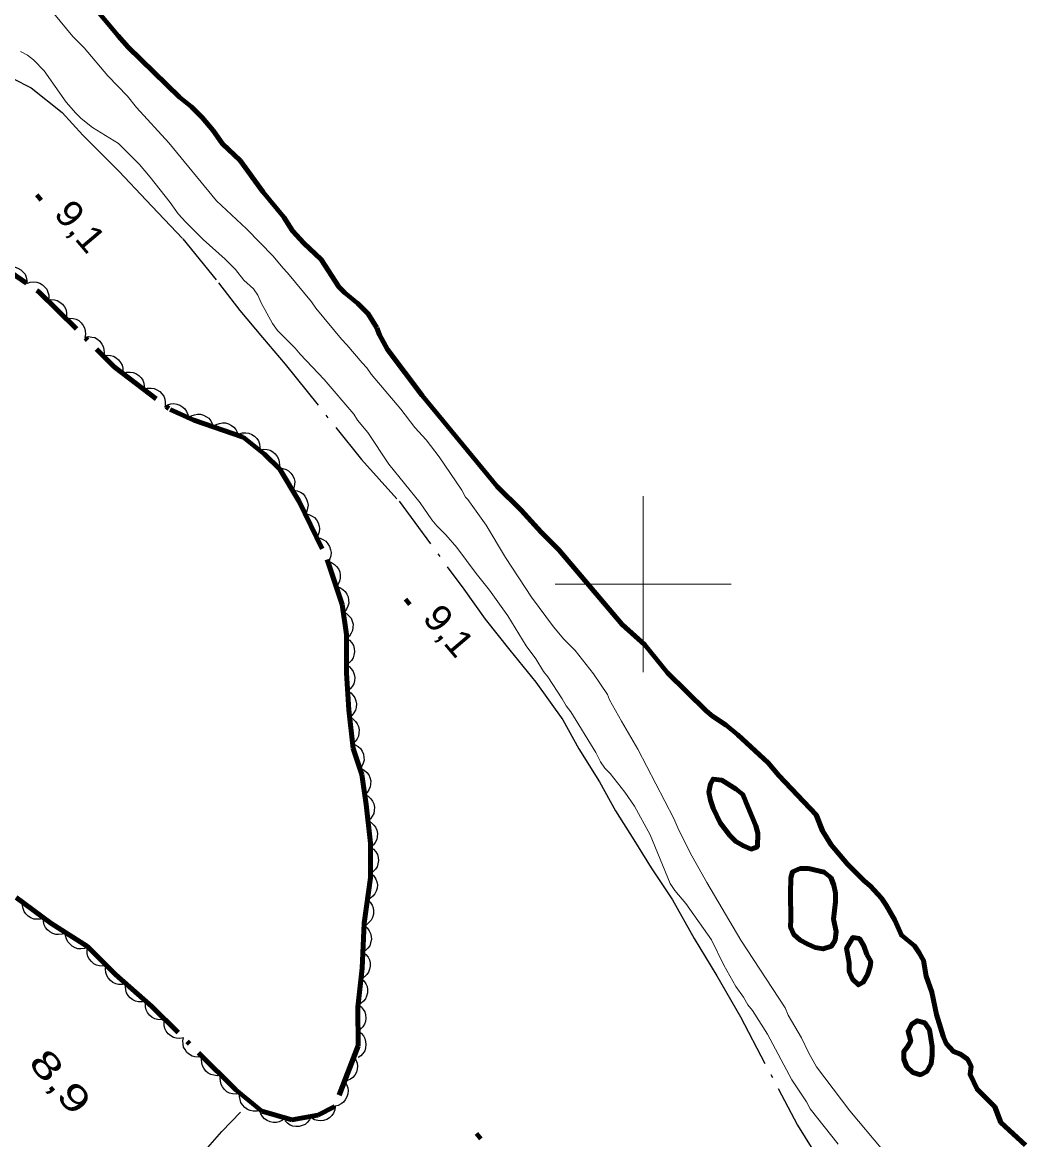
# Model space of a CAD drawing. Extents: x 386081 to 389416, y 5130568 to 5134082.
# Drawn here: x 387129.4 to 387243.5, y 5133336.9 to 5133463.9 of the extents above; entities that cross this region are included whole.
import ezdxf

# ---------------------------------------------------------------- set-up
doc = ezdxf.new("R2010")
doc.units = 0
doc.header["$LTSCALE"] = 1.2
doc.linetypes.add('DASH_DOUBLE_DOT', pattern=[9.2, 5, -1.2, 0.3, -1.2, 0.3, -1.2])
doc.linetypes.add('DOT_DASHED', pattern=[7.7, 5, -1.2, 0.3, -1.2])
for name, color, linetype, lineweight in [('2', 7, 'Continuous', 13), ('3', 7, 'Continuous', 140), ('4', 7, 'DASH_DOUBLE_DOT', 53), ('41', 7, 'DOT_DASHED', 25), ('44', 7, 'Continuous', 25), ('61', 7, 'Continuous', 13)]:
    doc.layers.add(name, color=color, linetype=linetype, lineweight=lineweight)

msp = doc.modelspace()

# ---------------------------------------------------------------- linework, layer by layer
at = {"layer": '2'}
for points in [[(387227.24, 5133335.69), (387223.51, 5133340.14), (387219.71, 5133345.14), (387218.79, 5133346.79), (387217.99, 5133348.44), (387216.51, 5133351.01), (387216.15, 5133351.86), (387211.12, 5133359.55), (387207.25, 5133366.09), (387205.35, 5133369.45), (387203.94, 5133372.32), (387203.51, 5133373.36), (387199.4, 5133381.25), (387197.55, 5133384.42), (387196.2, 5133386.87), (387195.96, 5133387.48), (387194.36, 5133389.8), (387192.28, 5133392.48), (387190.99, 5133393.76), (387189.83, 5133395.17), (387187.31, 5133398.52), (387184.37, 5133403.04), (387182.16, 5133406.71), (387180.08, 5133409.64), (387179.83, 5133409.88), (387179.4, 5133410.68), (387176.82, 5133414.46), (387175.35, 5133416.42), (387174.06, 5133417.82), (387172.47, 5133419.89), (387169.1, 5133423.86), (387168.61, 5133424.59), (387168.06, 5133425.14), (387166.34, 5133427.22), (387165.73, 5133427.83), (387162.78, 5133431.36), (387162.29, 5133432.1), (387159.59, 5133435.39), (387159.04, 5133435.94), (387157.94, 5133437.28), (387154.93, 5133440.39), (387151.5, 5133443.56), (387146.1, 5133450.16), (387142.42, 5133454.18), (387141.38, 5133455.46), (387139.17, 5133457.78), (387136.47, 5133460.96), (387135.18, 5133462.24), (387132.3, 5133465.72)], [(387129.22, 5133460.55), (387130.01, 5133460.13), (387130.69, 5133459.58), (387131.91, 5133458.36), (387134.42, 5133454.77), (387135.53, 5133453.55), (387136.14, 5133452.94), (387137.42, 5133451.9), (387140.36, 5133450.08), (387141.59, 5133448.87), (387142.75, 5133447.71), (387143.97, 5133446.25), (387146.24, 5133443.38), (387147.16, 5133442.1), (387148.02, 5133441.13), (387149.98, 5133439.18), (387152.48, 5133436.93), (387153.65, 5133435.77), (387154.63, 5133434.55), (387155.73, 5133433.58), (387156.22, 5133432.85), (387156.59, 5133431.99), (387157.88, 5133429.61), (387158.43, 5133428.82), (387160.45, 5133426.81), (387161, 5133426.14), (387163.75, 5133423.28), (387167.12, 5133419.32), (387167.55, 5133418.65), (387168.71, 5133417.25), (387171.1, 5133413.65), (387174.65, 5133409.26), (387176, 5133407.31), (387176.55, 5133406.64), (387177.59, 5133405.61), (387178.82, 5133404.15), (387181.02, 5133401.22), (387182.55, 5133399.33), (387184.63, 5133396.41), (387186.71, 5133392.99), (387187.82, 5133391.53), (387188.67, 5133390.07), (387189.16, 5133389.46), (387190.82, 5133386.96), (387191.25, 5133386.16), (387191.8, 5133385.49), (387194.62, 5133380.86), (387195.17, 5133379.82), (387195.66, 5133379.09), (387196.27, 5133378.48), (387197.92, 5133376.35), (387199.02, 5133374.77), (387200.8, 5133371.53), (387203.07, 5133365.97), (387203.62, 5133365.18), (387204.85, 5133363.72), (387207.78, 5133359.58), (387209.19, 5133356.71), (387210.54, 5133354.27), (387211.4, 5133353.05), (387211.89, 5133352.2), (387212.44, 5133351.53), (387214.15, 5133348.84), (387216.91, 5133343.66), (387218.56, 5133341.16), (387218.99, 5133340.37), (387222.18, 5133336.35)]]:
    msp.add_lwpolyline(points, dxfattribs=at)
at = {"layer": '3'}
for p, q in [((387131.07, 5133444.26), (387131.58, 5133443.65)), ((387172.98, 5133398.31), (387173.49, 5133397.7)), ((387181.06, 5133337.57), (387181.57, 5133336.96))]:
    msp.add_line(p, q, dxfattribs=at)
at = {"layer": '4', "linetype": 'Continuous', "lineweight": 90}
for points in [[(387169.73, 5133429.14), (387168.75, 5133430.73), (387167.58, 5133431.89), (387166.11, 5133433.11), (387165.43, 5133433.78), (387163.41, 5133436.91), (387161.44, 5133438.74), (387160.15, 5133440.14), (387159.17, 5133441.73), (387156.83, 5133444.54), (387154.19, 5133448.15), (387152.17, 5133450.04), (387151.12, 5133451.57), (387149.89, 5133453.04), (387148.66, 5133454.26), (387147.31, 5133455.36), (387141.48, 5133461.04), (387140.31, 5133462.32), (387137.42, 5133465.81)], [(387243.49, 5133336.26), (387240.67, 5133338.82), (387239.99, 5133340.59), (387237.97, 5133342.6), (387237.17, 5133344.26), (387237.29, 5133345.24), (387236.86, 5133346.03), (387236.07, 5133346.58), (387235.27, 5133346.88), (387234.47, 5133347.8), (387234.1, 5133348.65), (387233.36, 5133351.11), (387232.81, 5133353.62), (387232.19, 5133355.46), (387231.88, 5133357.24), (387231.39, 5133358.09), (387230.84, 5133358.89), (387229.37, 5133360.1), (387228.63, 5133361.82), (387227.65, 5133363.53), (387227.09, 5133364.33), (387225.87, 5133365.67), (387225.13, 5133366.28), (387223.23, 5133368.17), (387221.39, 5133370.36), (387220.41, 5133371.95), (387219.67, 5133373.79), (387215.44, 5133378.24), (387214.21, 5133379.71), (387210.78, 5133382.88), (387209.43, 5133383.98), (387207.9, 5133385.01), (387207.16, 5133385.62), (387202.76, 5133389.92), (387200.19, 5133393.1), (387197.61, 5133395.41), (387190.43, 5133403.91), (387188.4, 5133405.92), (387186.13, 5133408.42), (387183.43, 5133411.11), (387174.89, 5133421.44), (387170.96, 5133426.69), (387170.04, 5133428.35), (387169.73, 5133429.14)]]:
    msp.add_lwpolyline(points, dxfattribs=at)
for points in [[(387211.95, 5133374.63), (387211.33, 5133376.1), (387210.6, 5133376.71), (387208.94, 5133377.74), (387207.96, 5133377.85), (387207.66, 5133377.3), (387207.48, 5133376.38), (387207.66, 5133375.46), (387207.97, 5133374.54), (387208.77, 5133372.88), (387209.87, 5133371.42), (387210.55, 5133370.75), (387211.41, 5133370.26), (387212.27, 5133369.9), (387213, 5133370.15), (387213.06, 5133371.69), (387212.81, 5133372.54)], [(387221.77, 5133362.91), (387221.89, 5133363.89), (387221.88, 5133364.87), (387221.7, 5133365.79), (387221.33, 5133366.65), (387220.59, 5133367.26), (387218.82, 5133367.67), (387217.84, 5133367.67), (387216.98, 5133367.29), (387216.8, 5133366.62), (387216.74, 5133364.83), (387216.81, 5133361.95), (387216.75, 5133361.03), (387217.12, 5133360.17), (387217.86, 5133359.56), (387218.71, 5133359.08), (387219.57, 5133358.71), (387220.49, 5133358.54), (387221.41, 5133358.85), (387221.83, 5133359.53), (387221.95, 5133360.51), (387221.65, 5133361.92)], [(387225.45, 5133357.9), (387225.08, 5133358.88), (387224.59, 5133359.73), (387223.85, 5133359.85), (387223.12, 5133358.62), (387223.43, 5133356.96), (387223.43, 5133355.98), (387223.8, 5133355.12), (387224.48, 5133354.45), (387225.03, 5133354.76), (387225.51, 5133355.62), (387225.82, 5133356.55), (387225.88, 5133357.1)], [(387230.06, 5133347.43), (387229.63, 5133346.87), (387229.63, 5133346.01), (387230, 5133345.16), (387230.68, 5133344.49), (387231.53, 5133344.25), (387232.27, 5133344.62), (387232.76, 5133345.48), (387232.88, 5133346.47), (387232.87, 5133347.45), (387232.56, 5133349.35), (387232.01, 5133350.15), (387231.15, 5133350.38), (387230.54, 5133350.01), (387230.12, 5133349.21), (387230.42, 5133348.05)]]:
    msp.add_lwpolyline(points, close=True, dxfattribs=at)
at = {"layer": '41'}
for points in [[(387128.35, 5133457.49), (387130.43, 5133456.4), (387133.97, 5133453.61), (387136.3, 5133451.05), (387140.46, 5133446.92), (387143.52, 5133443.63), (387147.68, 5133439.25), (387151.72, 5133434.26), (387154.16, 5133431.09), (387156.73, 5133428.05), (387159.3, 5133425.01), (387167.99, 5133414.17), (387172.27, 5133409.43), (387179.61, 5133399.44), (387182.06, 5133396.03), (387184.87, 5133392.5), (387187.81, 5133388.85), (387190.87, 5133384.59), (387192.7, 5133381.3), (387195.03, 5133377.52), (387196.86, 5133374.23), (387198.94, 5133370.94), (387200.9, 5133367.77), (387203.35, 5133364.12), (387205.8, 5133359.73), (387208.37, 5133355.47), (387211.06, 5133350.84), (387217.55, 5133338.52), (387221.22, 5133332.68)], [(387116.75, 5133302.21), (387131.52, 5133315.83), (387140.65, 5133324.98), (387142.6, 5133327.2), (387144.31, 5133329.17), (387146.02, 5133331.14), (387149.2, 5133334.46), (387152.13, 5133337.78), (387154.22, 5133339.99)]]:
    msp.add_lwpolyline(points, dxfattribs=at)
at = {"layer": '44', "linetype": 'DOT_DASHED', "lineweight": 90}
msp.add_lwpolyline([(387124.96, 5133437.6), (387131.32, 5133433.23), (387139.89, 5133424.72), (387146.25, 5133419.86), (387148.94, 5133418.65), (387154.53, 5133416.71), (387156.98, 5133414.76), (387158.69, 5133413.06), (387160.89, 5133409.41), (387164.08, 5133402.82), (387165.8, 5133397.7), (387166.29, 5133394.27), (387166.3, 5133389.87), (387166.55, 5133385.71), (387167.05, 5133381.31), (387168.03, 5133378.38), (387168.52, 5133374.96), (387169.02, 5133370.56), (387169.03, 5133366.64), (387168.3, 5133361.49), (387168.07, 5133356.35), (387167.59, 5133351.94), (387167.6, 5133347.54), (387164.96, 5133340.64), (387163.01, 5133339.65), (387160.08, 5133339.13), (387156.65, 5133340.09), (387153.72, 5133342.52), (387144.17, 5133352), (387140.01, 5133355.65), (387136.83, 5133358.81), (387132.67, 5133361.47), (387128.75, 5133364.38)], dxfattribs=at)
at = {"layer": '44'}
for points in [[(387127.48, 5133435.87), (387127.87, 5133436.02), (387128.28, 5133436.05), (387128.61, 5133436.03), (387128.94, 5133435.91), (387129.26, 5133435.73), (387129.54, 5133435.47), (387129.74, 5133435.22), (387129.88, 5133434.89), (387129.96, 5133434.53), (387129.96, 5133434.17)], [(387129.96, 5133434.17), (387130.34, 5133434.32), (387130.75, 5133434.35), (387131.08, 5133434.33), (387131.41, 5133434.22), (387131.73, 5133434.03), (387132.01, 5133433.77), (387132.22, 5133433.52), (387132.35, 5133433.19), (387132.43, 5133432.83), (387132.43, 5133432.47)], [(387132.27, 5133432.28), (387132.68, 5133432.36), (387133.09, 5133432.32), (387133.41, 5133432.25), (387133.71, 5133432.07), (387134, 5133431.83), (387134.22, 5133431.52), (387134.38, 5133431.24), (387134.45, 5133430.89), (387134.47, 5133430.52), (387134.4, 5133430.17)], [(387134.4, 5133430.17), (387134.81, 5133430.25), (387135.22, 5133430.21), (387135.54, 5133430.13), (387135.84, 5133429.96), (387136.13, 5133429.72), (387136.35, 5133429.41), (387136.51, 5133429.12), (387136.58, 5133428.78), (387136.6, 5133428.41), (387136.53, 5133428.05)], [(387136.53, 5133428.05), (387136.94, 5133428.14), (387137.35, 5133428.09), (387137.67, 5133428.02), (387137.97, 5133427.84), (387138.26, 5133427.61), (387138.48, 5133427.29), (387138.64, 5133427.01), (387138.71, 5133426.67), (387138.73, 5133426.29), (387138.66, 5133425.94)], [(387138.66, 5133425.94), (387139.07, 5133426.02), (387139.47, 5133425.98), (387139.8, 5133425.9), (387140.1, 5133425.73), (387140.38, 5133425.49), (387140.61, 5133425.18), (387140.77, 5133424.9), (387140.84, 5133424.55), (387140.86, 5133424.18), (387140.79, 5133423.83)], [(387140.9, 5133423.95), (387141.29, 5133424.08), (387141.7, 5133424.09), (387142.03, 5133424.06), (387142.35, 5133423.93), (387142.66, 5133423.73), (387142.93, 5133423.45), (387143.12, 5133423.19), (387143.24, 5133422.85), (387143.3, 5133422.49), (387143.28, 5133422.13)], [(387143.28, 5133422.13), (387143.68, 5133422.26), (387144.08, 5133422.27), (387144.41, 5133422.24), (387144.74, 5133422.1), (387145.05, 5133421.91), (387145.31, 5133421.63), (387145.51, 5133421.36), (387145.62, 5133421.03), (387145.68, 5133420.67), (387145.66, 5133420.31)], [(387145.58, 5133420.16), (387145.93, 5133420.38), (387146.33, 5133420.49), (387146.65, 5133420.53), (387147, 5133420.47), (387147.35, 5133420.35), (387147.67, 5133420.13), (387147.92, 5133419.93), (387148.11, 5133419.63), (387148.25, 5133419.29), (387148.31, 5133418.93)], [(387148.29, 5133418.88), (387148.63, 5133419.13), (387149.01, 5133419.26), (387149.33, 5133419.33), (387149.68, 5133419.31), (387150.04, 5133419.22), (387150.38, 5133419.03), (387150.64, 5133418.85), (387150.86, 5133418.57), (387151.03, 5133418.24), (387151.13, 5133417.89)], [(387151.13, 5133417.89), (387151.46, 5133418.14), (387151.84, 5133418.28), (387152.17, 5133418.35), (387152.52, 5133418.32), (387152.87, 5133418.23), (387153.21, 5133418.05), (387153.48, 5133417.86), (387153.69, 5133417.58), (387153.87, 5133417.26), (387153.96, 5133416.91)], [(387154.06, 5133417.09), (387154.46, 5133417.21), (387154.86, 5133417.21), (387155.19, 5133417.17), (387155.51, 5133417.03), (387155.82, 5133416.83), (387156.08, 5133416.54), (387156.27, 5133416.28), (387156.38, 5133415.94), (387156.43, 5133415.58), (387156.4, 5133415.22)], [(387156.46, 5133415.28), (387156.87, 5133415.36), (387157.27, 5133415.32), (387157.59, 5133415.24), (387157.9, 5133415.06), (387158.18, 5133414.83), (387158.41, 5133414.52), (387158.57, 5133414.23), (387158.64, 5133413.89), (387158.65, 5133413.52), (387158.59, 5133413.16)], [(387158.61, 5133413.19), (387159.03, 5133413.16), (387159.41, 5133413.02), (387159.71, 5133412.87), (387159.96, 5133412.63), (387160.18, 5133412.33), (387160.32, 5133411.97), (387160.4, 5133411.66), (387160.39, 5133411.31), (387160.31, 5133410.94), (387160.16, 5133410.62)], [(387160.28, 5133410.68), (387160.69, 5133410.62), (387161.06, 5133410.44), (387161.34, 5133410.27), (387161.56, 5133410), (387161.75, 5133409.68), (387161.86, 5133409.31), (387161.92, 5133408.99), (387161.87, 5133408.64), (387161.76, 5133408.29), (387161.58, 5133407.98)], [(387161.58, 5133407.98), (387162, 5133407.92), (387162.37, 5133407.74), (387162.64, 5133407.57), (387162.87, 5133407.3), (387163.06, 5133406.98), (387163.17, 5133406.61), (387163.23, 5133406.29), (387163.18, 5133405.94), (387163.07, 5133405.59), (387162.89, 5133405.28)], [(387162.89, 5133405.28), (387163.3, 5133405.22), (387163.67, 5133405.04), (387163.95, 5133404.87), (387164.18, 5133404.6), (387164.37, 5133404.28), (387164.48, 5133403.91), (387164.53, 5133403.59), (387164.49, 5133403.24), (387164.38, 5133402.89), (387164.2, 5133402.58)], [(387164.17, 5133402.56), (387164.57, 5133402.45), (387164.91, 5133402.23), (387165.16, 5133402.02), (387165.36, 5133401.73), (387165.51, 5133401.39), (387165.57, 5133401.01), (387165.58, 5133400.68), (387165.49, 5133400.34), (387165.34, 5133400.01), (387165.12, 5133399.72)], [(387165.12, 5133399.72), (387165.52, 5133399.61), (387165.87, 5133399.39), (387166.12, 5133399.18), (387166.31, 5133398.88), (387166.46, 5133398.55), (387166.52, 5133398.17), (387166.54, 5133397.84), (387166.45, 5133397.5), (387166.3, 5133397.16), (387166.08, 5133396.88)], [(387165.92, 5133396.84), (387166.3, 5133396.66), (387166.6, 5133396.38), (387166.81, 5133396.13), (387166.94, 5133395.8), (387167.03, 5133395.44), (387167.02, 5133395.06), (387166.98, 5133394.73), (387166.82, 5133394.42), (387166.61, 5133394.11), (387166.35, 5133393.87)], [(387166.29, 5133393.87), (387166.64, 5133393.63), (387166.89, 5133393.32), (387167.07, 5133393.04), (387167.16, 5133392.7), (387167.19, 5133392.33), (387167.13, 5133391.95), (387167.04, 5133391.64), (387166.85, 5133391.34), (387166.6, 5133391.07), (387166.3, 5133390.87)], [(387166.24, 5133390.86), (387166.6, 5133390.65), (387166.87, 5133390.35), (387167.06, 5133390.08), (387167.17, 5133389.75), (387167.23, 5133389.38), (387167.19, 5133389), (387167.12, 5133388.68), (387166.94, 5133388.38), (387166.71, 5133388.09), (387166.42, 5133387.87)], [(387166.42, 5133387.87), (387166.78, 5133387.66), (387167.05, 5133387.36), (387167.24, 5133387.08), (387167.35, 5133386.75), (387167.41, 5133386.39), (387167.37, 5133386), (387167.3, 5133385.69), (387167.12, 5133385.38), (387166.89, 5133385.09), (387166.6, 5133384.87)], [(387166.64, 5133384.88), (387167.01, 5133384.68), (387167.3, 5133384.4), (387167.51, 5133384.14), (387167.64, 5133383.81), (387167.71, 5133383.45), (387167.69, 5133383.07), (387167.64, 5133382.74), (387167.48, 5133382.43), (387167.26, 5133382.13), (387166.98, 5133381.9)], [(387166.86, 5133381.87), (387167.26, 5133381.76), (387167.61, 5133381.54), (387167.86, 5133381.33), (387168.05, 5133381.03), (387168.2, 5133380.69), (387168.26, 5133380.32), (387168.28, 5133379.99), (387168.19, 5133379.65), (387168.03, 5133379.31), (387167.81, 5133379.03)], [(387167.93, 5133379.05), (387168.31, 5133378.87), (387168.61, 5133378.59), (387168.82, 5133378.34), (387168.95, 5133378.02), (387169.04, 5133377.66), (387169.03, 5133377.27), (387168.99, 5133376.95), (387168.84, 5133376.63), (387168.63, 5133376.33), (387168.36, 5133376.08)], [(387168.39, 5133376.09), (387168.76, 5133375.9), (387169.05, 5133375.61), (387169.25, 5133375.35), (387169.38, 5133375.02), (387169.46, 5133374.66), (387169.44, 5133374.28), (387169.38, 5133373.95), (387169.22, 5133373.64), (387169, 5133373.34), (387168.73, 5133373.11)], [(387168.73, 5133373.11), (387169.1, 5133372.91), (387169.39, 5133372.63), (387169.59, 5133372.37), (387169.72, 5133372.04), (387169.79, 5133371.68), (387169.77, 5133371.3), (387169.72, 5133370.97), (387169.56, 5133370.66), (387169.34, 5133370.36), (387169.07, 5133370.13)], [(387169.02, 5133370.12), (387169.37, 5133369.89), (387169.62, 5133369.58), (387169.8, 5133369.29), (387169.89, 5133368.95), (387169.92, 5133368.59), (387169.86, 5133368.21), (387169.77, 5133367.89), (387169.58, 5133367.6), (387169.33, 5133367.33), (387169.03, 5133367.12)], [(387169.1, 5133367.12), (387169.41, 5133366.84), (387169.62, 5133366.49), (387169.75, 5133366.19), (387169.79, 5133365.84), (387169.77, 5133365.47), (387169.65, 5133365.1), (387169.52, 5133364.8), (387169.29, 5133364.54), (387169, 5133364.31), (387168.68, 5133364.15)], [(387131.86, 5133362.07), (387131.47, 5133361.93), (387131.06, 5133361.91), (387130.74, 5133361.94), (387130.41, 5133362.07), (387130.09, 5133362.27), (387129.83, 5133362.54), (387129.63, 5133362.8), (387129.51, 5133363.13), (387129.44, 5133363.5), (387129.46, 5133363.86)], [(387168.68, 5133364.15), (387168.99, 5133363.87), (387169.2, 5133363.52), (387169.33, 5133363.22), (387169.37, 5133362.87), (387169.35, 5133362.5), (387169.23, 5133362.13), (387169.1, 5133361.83), (387168.87, 5133361.57), (387168.58, 5133361.34), (387168.26, 5133361.18)], [(387134.35, 5133360.39), (387133.97, 5133360.23), (387133.56, 5133360.18), (387133.23, 5133360.19), (387132.9, 5133360.3), (387132.57, 5133360.47), (387132.29, 5133360.73), (387132.07, 5133360.97), (387131.93, 5133361.29), (387131.83, 5133361.65), (387131.82, 5133362.01)], [(387136.88, 5133358.78), (387136.5, 5133358.61), (387136.09, 5133358.57), (387135.76, 5133358.57), (387135.43, 5133358.68), (387135.1, 5133358.85), (387134.82, 5133359.11), (387134.6, 5133359.35), (387134.46, 5133359.68), (387134.36, 5133360.03), (387134.35, 5133360.39)], [(387168.29, 5133361.18), (387168.62, 5133360.93), (387168.86, 5133360.6), (387169.02, 5133360.31), (387169.1, 5133359.97), (387169.11, 5133359.6), (387169.03, 5133359.22), (387168.93, 5133358.91), (387168.72, 5133358.63), (387168.46, 5133358.37), (387168.15, 5133358.18)], [(387139, 5133356.65), (387138.59, 5133356.57), (387138.19, 5133356.61), (387137.86, 5133356.69), (387137.56, 5133356.87), (387137.28, 5133357.1), (387137.05, 5133357.42), (387136.89, 5133357.7), (387136.82, 5133358.04), (387136.81, 5133358.41), (387136.87, 5133358.77)], [(387168.15, 5133358.18), (387168.49, 5133357.93), (387168.73, 5133357.6), (387168.89, 5133357.31), (387168.96, 5133356.97), (387168.98, 5133356.6), (387168.9, 5133356.23), (387168.8, 5133355.92), (387168.59, 5133355.63), (387168.32, 5133355.37), (387168.02, 5133355.18)], [(387141.19, 5133354.61), (387140.79, 5133354.5), (387140.38, 5133354.52), (387140.06, 5133354.58), (387139.74, 5133354.73), (387139.45, 5133354.95), (387139.2, 5133355.25), (387139.03, 5133355.52), (387138.93, 5133355.86), (387138.9, 5133356.23), (387138.94, 5133356.59)], [(387167.94, 5133355.19), (387168.26, 5133354.92), (387168.48, 5133354.58), (387168.62, 5133354.28), (387168.68, 5133353.93), (387168.67, 5133353.56), (387168.56, 5133353.19), (387168.44, 5133352.89), (387168.22, 5133352.62), (387167.94, 5133352.37), (387167.62, 5133352.21)], [(387143.45, 5133352.63), (387143.05, 5133352.53), (387142.64, 5133352.54), (387142.31, 5133352.6), (387142, 5133352.76), (387141.7, 5133352.97), (387141.46, 5133353.27), (387141.28, 5133353.54), (387141.19, 5133353.88), (387141.15, 5133354.25), (387141.19, 5133354.61)], [(387145.62, 5133350.56), (387145.21, 5133350.48), (387144.8, 5133350.52), (387144.48, 5133350.6), (387144.18, 5133350.77), (387143.89, 5133351.01), (387143.67, 5133351.32), (387143.51, 5133351.61), (387143.44, 5133351.95), (387143.42, 5133352.32), (387143.49, 5133352.67)], [(387167.59, 5133352.21), (387167.94, 5133351.97), (387168.19, 5133351.66), (387168.37, 5133351.38), (387168.46, 5133351.04), (387168.49, 5133350.67), (387168.43, 5133350.29), (387168.34, 5133349.98), (387168.15, 5133349.68), (387167.89, 5133349.41), (387167.6, 5133349.21)], [(387147.75, 5133348.45), (387147.34, 5133348.37), (387146.93, 5133348.41), (387146.61, 5133348.48), (387146.31, 5133348.66), (387146.02, 5133348.9), (387145.8, 5133349.21), (387145.64, 5133349.49), (387145.57, 5133349.84), (387145.55, 5133350.21), (387145.62, 5133350.56)], [(387167.6, 5133349.21), (387167.94, 5133348.97), (387168.2, 5133348.66), (387168.37, 5133348.38), (387168.46, 5133348.04), (387168.5, 5133347.67), (387168.43, 5133347.29), (387168.35, 5133346.98), (387168.15, 5133346.68), (387167.9, 5133346.41), (387167.6, 5133346.21)], [(387149.88, 5133346.33), (387149.47, 5133346.25), (387149.06, 5133346.29), (387148.74, 5133346.37), (387148.44, 5133346.55), (387148.15, 5133346.78), (387147.93, 5133347.1), (387147.77, 5133347.38), (387147.7, 5133347.72), (387147.68, 5133348.09), (387147.75, 5133348.45)], [(387152.01, 5133344.22), (387151.6, 5133344.14), (387151.19, 5133344.18), (387150.87, 5133344.26), (387150.57, 5133344.43), (387150.28, 5133344.67), (387150.06, 5133344.98), (387149.9, 5133345.27), (387149.83, 5133345.61), (387149.81, 5133345.98), (387149.88, 5133346.33)], [(387167.12, 5133346.29), (387167.36, 5133345.95), (387167.49, 5133345.57), (387167.55, 5133345.24), (387167.51, 5133344.89), (387167.41, 5133344.54), (387167.22, 5133344.21), (387167.02, 5133343.94), (387166.73, 5133343.74), (387166.4, 5133343.58), (387166.05, 5133343.49)], [(387154.14, 5133342.11), (387153.73, 5133342.03), (387153.32, 5133342.07), (387153, 5133342.14), (387152.7, 5133342.32), (387152.41, 5133342.56), (387152.19, 5133342.87), (387152.03, 5133343.15), (387151.96, 5133343.5), (387151.94, 5133343.87), (387152.01, 5133344.22)], [(387166.05, 5133343.49), (387166.29, 5133343.15), (387166.42, 5133342.76), (387166.48, 5133342.44), (387166.44, 5133342.09), (387166.34, 5133341.73), (387166.14, 5133341.4), (387165.95, 5133341.14), (387165.66, 5133340.94), (387165.33, 5133340.77), (387164.98, 5133340.69)], [(387156.48, 5133340.23), (387156.08, 5133340.11), (387155.67, 5133340.12), (387155.35, 5133340.17), (387155.03, 5133340.31), (387154.72, 5133340.52), (387154.47, 5133340.82), (387154.29, 5133341.08), (387154.18, 5133341.42), (387154.14, 5133341.79), (387154.17, 5133342.15)], [(387159.33, 5133339.34), (387159.01, 5133339.07), (387158.63, 5133338.91), (387158.32, 5133338.82), (387157.96, 5133338.82), (387157.6, 5133338.89), (387157.25, 5133339.06), (387156.98, 5133339.23), (387156.75, 5133339.49), (387156.55, 5133339.81), (387156.44, 5133340.15)], [(387165.01, 5133340.66), (387164.96, 5133340.25), (387164.79, 5133339.88), (387164.62, 5133339.6), (387164.35, 5133339.36), (387164.04, 5133339.17), (387163.68, 5133339.05), (387163.36, 5133338.99), (387163.01, 5133339.03), (387162.65, 5133339.13), (387162.33, 5133339.31)], [(387162.26, 5133339.52), (387162.09, 5133339.14), (387161.83, 5133338.83), (387161.58, 5133338.61), (387161.26, 5133338.46), (387160.9, 5133338.37), (387160.52, 5133338.36), (387160.2, 5133338.39), (387159.87, 5133338.53), (387159.56, 5133338.74), (387159.31, 5133338.99)]]:
    msp.add_lwpolyline(points, dxfattribs=at)
at = {"layer": '61'}
for p, q in [((387200, 5133390), (387200, 5133410)), ((387190, 5133400), (387210, 5133400))]:
    msp.add_line(p, q, dxfattribs=at)

# ---------------------------------------------------------------- texts
at = {"layer": '3'}
for s, width, p in [('9,1    ', 1.1, (387132.9, 5133442.04)), ('9,1    ', 1.1, (387174.81, 5133396.09)), ('8,9    ', 1.45, (387130.01, 5133345.56))]:
    msp.add_text(s, height=3, rotation=310.294, dxfattribs=dict(at, width=width)).set_placement(p)

doc.saveas('drawing.dxf')
